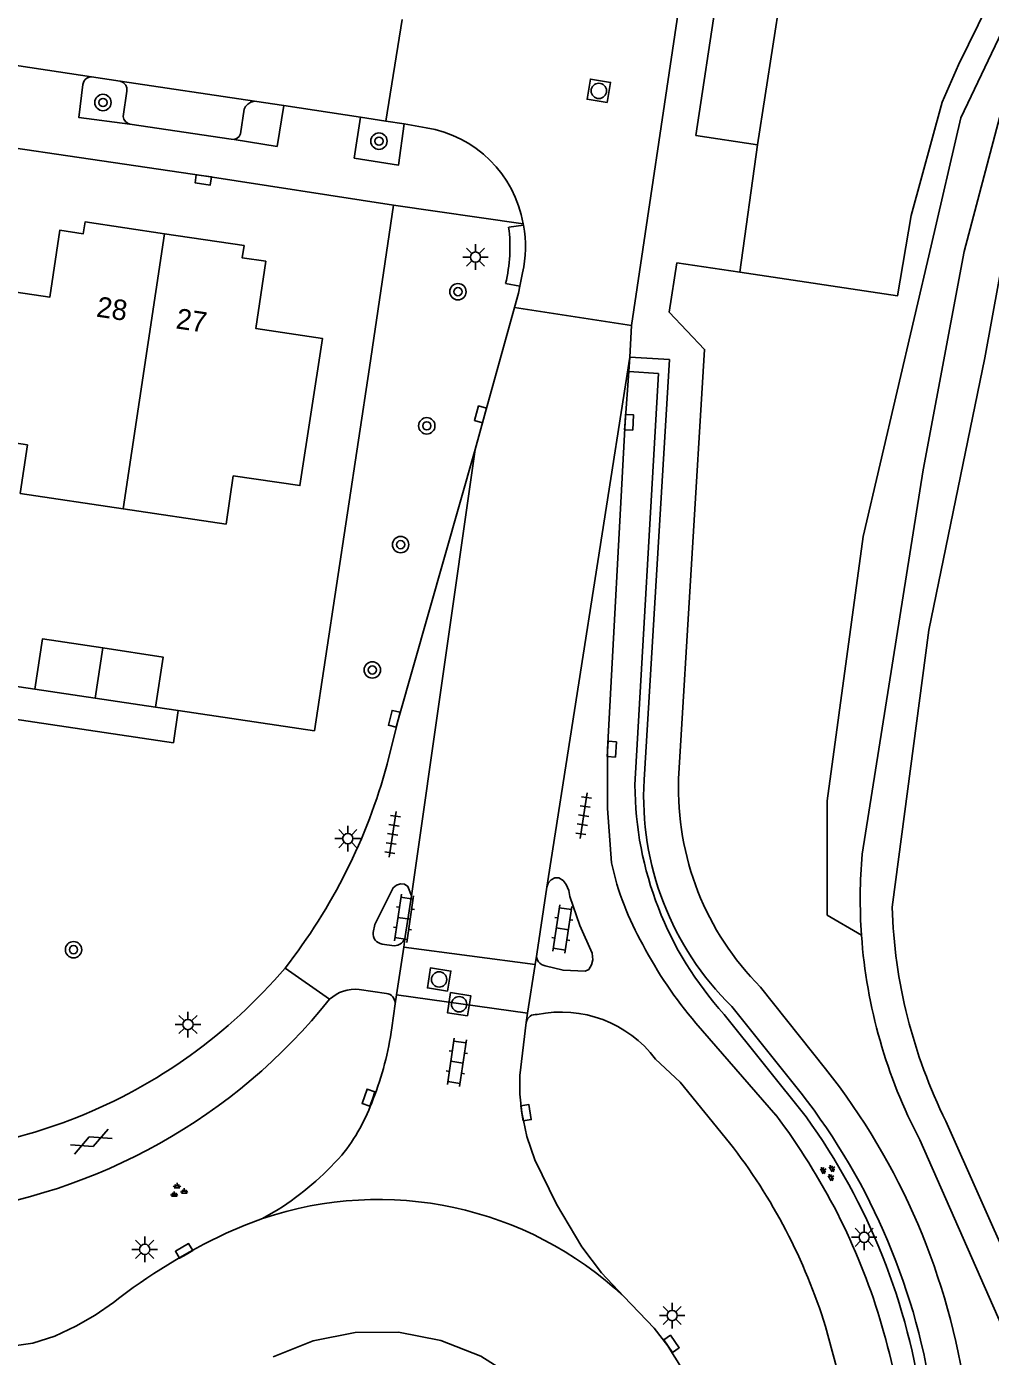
# Model space of a CAD drawing. Extents: x 124000 to 128010, y 398999 to 403000.
# Drawn here: x 126453.3 to 126500.4, y 399372.3 to 399437.3 of the extents above; entities that cross this region are included whole.
import ezdxf

# ---------------------------------------------------------------- set-up
doc = ezdxf.new("R2010")
doc.units = 0
for name, color, linetype in [('gg-afsc-erfafscheiding', 7, 'Continuous'), ('gg-afsc-haag', 7, 'Continuous'), ('gg-afsc-hekwerk', 7, 'Continuous'), ('gg-anno-huisnummerreeks BGT', 7, 'Continuous'), ('gg-bbg-bijgebouw', 7, 'Continuous'), ('gg-bbg-hoofdgebouw', 7, 'Continuous'), ('gg-bbg-tussenscheiding', 7, 'Continuous'), ('gg-knt-verharding', 7, 'Continuous'), ('gg-knt-verharding nz', 7, 'Continuous'), ('gg-kntw-greppel-droge sloot', 7, 'Continuous'), ('gt-grn-groengrens', 7, 'Continuous'), ('gt-grn-weggrens', 7, 'Continuous'), ('gt-symb-boom', 7, 'Continuous'), ('gt-symb-gesloten verharding', 7, 'Continuous'), ('gt-symb-groenvak', 7, 'Continuous'), ('gt-symb-klinker verharding', 7, 'Continuous'), ('gt-symb-kolk', 7, 'Continuous'), ('gt-symb-kolk center center', 7, 'Continuous'), ('gt-symb-lichtmast', 7, 'Continuous'), ('gt-symb-rioolschacht', 7, 'Continuous'), ('gt-symb-tegel verharding', 7, 'Continuous')]:
    doc.layers.add(name, color=color, linetype=linetype)

# ---------------------------------------------------------------- blocks, each defined once
blk = doc.blocks.new('gt0-LMAST')
at = {"layer": 'gt-symb-lichtmast'}
for p, q in [((-0.182, 0.173), (-0.447, 0.438)), ((-0.005, 0.246), (-0.005, 0.621)), ((0.172, 0.173), (0.437, 0.438)), ((-0.255, -0.004), (-0.63, -0.004)), ((-0.182, -0.181), (-0.447, -0.446)), ((-0.005, -0.254), (-0.005, -0.629)), ((0.437, -0.446), (0.172, -0.181)), ((0.245, -0.004), (0.62, -0.004))]:
    blk.add_line(p, q, dxfattribs=at)
blk.add_circle((-0.005, -0.004), 0.25, dxfattribs=at)
blk = doc.blocks.new('gt0-BOOM')
at = {"layer": 'gt-symb-boom'}
for radius in [0.4, 0.2]:
    blk.add_circle((0, 0), radius, dxfattribs=at)
blk = doc.blocks.new('gt0-RS')
at = {"layer": 'gt-symb-rioolschacht'}
blk.add_lwpolyline([(-0.5, -0.5), (0.5, -0.5), (0.5, 0.5), (-0.5, 0.5)], close=True, dxfattribs=at)
blk.add_circle((0, 0), 0.375, dxfattribs=at)
blk = doc.blocks.new('gt0-KOLK')
at = {"layer": 'gt-symb-kolk'}
blk.add_lwpolyline([(0, 0), (0.375, 0), (0.375, 0.4), (-0.375, 0.4), (-0.375, 0), (0, 0)], dxfattribs=at)
blk = doc.blocks.new('gt0-TEG1')
at = {"layer": 'gt-symb-tegel verharding'}
for p, q in [((-1.125, 0), (1.125, 0)), ((-0.9, -0.25), (-0.9, 0.25)), ((-0.45, -0.25), (-0.45, 0.25)), ((0, -0.25), (0, 0.25)), ((0.45, -0.25), (0.45, 0.25)), ((0.9, -0.25), (0.9, 0.25))]:
    blk.add_line(p, q, dxfattribs=at)
blk = doc.blocks.new('gt0-KOLKCC')
at = {"layer": 'gt-symb-kolk center center'}
blk.add_lwpolyline([(-0.375, 0.2), (0.375, 0.2), (0.375, -0.2), (-0.375, -0.2)], close=True, dxfattribs=at)
blk = doc.blocks.new('gt0-KL1')
at = {"layer": 'gt-symb-klinker verharding'}
for p, q in [((-1.15, 0.3), (1.15, 0.3)), ((-1, -0.3), (-1, 0.3)), ((-0.5, 0.3), (-0.5, 0.45)), ((0, -0.3), (0, 0.3)), ((0.5, 0.3), (0.5, 0.45)), ((1, -0.3), (1, 0.3)), ((-1.15, -0.3), (1.15, -0.3)), ((-0.5, -0.45), (-0.5, -0.3)), ((0.5, -0.45), (0.5, -0.3))]:
    blk.add_line(p, q, dxfattribs=at)
blk = doc.blocks.new('gt0-GESVH1')
at = {"layer": 'gt-symb-gesloten verharding'}
for p, q in [((-0.992, -0.261), (0.008, 0.239)), ((0.008, -0.261), (-0.992, 0.239)), ((0.008, 0.239), (1.008, -0.261)), ((1.008, 0.239), (0.008, -0.261))]:
    blk.add_line(p, q, dxfattribs=at)
blk = doc.blocks.new('gt0-GRVAK')
at = {"layer": 'gt-symb-groenvak'}
for p, q in [((-0.11, 0.189), (-0.228, 0.24)), ((-0.182, 0.153), (0.088, 0.153)), ((-0.091, 0.211), (-0.156, 0.322)), ((-0.047, 0.214), (-0.047, 0.393)), ((-0.004, 0.211), (0.061, 0.322)), ((0.015, 0.189), (0.133, 0.24)), ((0.262, -0.052), (0.197, 0.059)), ((0.305, -0.049), (0.305, 0.13)), ((0.349, -0.052), (0.414, 0.059)), ((-0.245, -0.228), (-0.363, -0.177)), ((-0.318, -0.264), (-0.047, -0.264)), ((-0.226, -0.206), (-0.291, -0.095)), ((-0.183, -0.203), (-0.183, -0.024)), ((-0.139, -0.206), (-0.074, -0.095)), ((-0.12, -0.228), (-0.002, -0.177)), ((0.243, -0.074), (0.125, -0.023)), ((0.17, -0.11), (0.441, -0.11)), ((0.368, -0.074), (0.486, -0.023))]:
    blk.add_line(p, q, dxfattribs=at)

msp = doc.modelspace()

# ---------------------------------------------------------------- linework, layer by layer
at = {"layer": 'gg-afsc-erfafscheiding'}
msp.add_line((126460.671, 399403.867), (126459.555, 399404.035), dxfattribs=at)
msp.add_lwpolyline([(126470.023, 399420.653), (126467.322, 399402.88), (126460.671, 399403.867)], dxfattribs=at)
at = {"layer": 'gg-afsc-haag'}
msp.add_line((126471.186, 399428.587), (126470.023, 399420.653), dxfattribs=at)
at = {"layer": 'gg-afsc-hekwerk'}
for p, q in [((126488.986, 399431.538), (126496.257, 399478.208)), ((126488.118, 399425.311), (126488.986, 399431.538)), ((126443.539, 399406.423), (126453.656, 399404.923))]:
    msp.add_line(p, q, dxfattribs=at)
msp.add_lwpolyline([(126500.333, 399481.755), (126501.494, 399476.995), (126502.29, 399472.981), (126506.519, 399458.221), (126507.106, 399454.818), (126507.05, 399452.831), (126505.873, 399449.305), (126502.196, 399442.338), (126498.819, 399435.458), (126498.025, 399433.634), (126496.5, 399428.078), (126495.827, 399424.15), (126488.118, 399425.311)], dxfattribs=at)
at = {"layer": 'gg-bbg-bijgebouw'}
for q in [(126453.656, 399404.923), (126459.555, 399404.035)]:
    msp.add_line((126456.605, 399404.479), q, dxfattribs=at)
for points in [[(126453.656, 399404.923), (126454.027, 399407.376), (126456.977, 399406.932)], [(126459.555, 399404.035), (126459.926, 399406.488), (126456.977, 399406.932)]]:
    msp.add_lwpolyline(points, dxfattribs=at)
at = {"layer": 'gg-bbg-hoofdgebouw'}
for points in [[(126459.998, 399427.195), (126456.11, 399427.772), (126456.026, 399427.19), (126454.872, 399427.361), (126454.386, 399424.089), (126451.408, 399424.538)], [(126457.973, 399413.742), (126463.005, 399412.993), (126463.356, 399415.348), (126466.614, 399414.875), (126467.713, 399422.077), (126464.457, 399422.56), (126464.944, 399425.844), (126463.797, 399426.015), (126463.886, 399426.618), (126459.998, 399427.195)], [(126457.973, 399413.742), (126452.941, 399414.492), (126453.295, 399416.866), (126450.308, 399417.311)]]:
    msp.add_lwpolyline(points, dxfattribs=at)
at = {"layer": 'gg-bbg-tussenscheiding'}
for p, q in [((126459.998, 399427.195), (126457.973, 399413.742)), ((126456.977, 399406.932), (126456.605, 399404.479))]:
    msp.add_line(p, q, dxfattribs=at)
at = {"layer": 'gg-knt-verharding'}
for p, q in [((126485.977, 399431.991), (126496.565, 399502.328)), ((126485.812, 399442.677), (126482.828, 399422.698)), ((126470.825, 399432.703), (126471.611, 399437.669)), ((126449.233, 399435.971), (126456.427, 399434.861)), ((126457.823, 399434.651), (126456.427, 399434.861)), ((126469.581, 399432.893), (126465.829, 399433.462)), ((126470.825, 399432.703), (126469.581, 399432.893)), ((126471.713, 399432.568), (126470.825, 399432.703)), ((126472.785, 399432.378), (126471.713, 399432.568)), ((126488.986, 399431.538), (126485.977, 399431.991)), ((126471.186, 399428.587), (126477.537, 399427.684)), ((126476.823, 399427.516), (126477.549, 399427.614)), ((126477.549, 399427.614), (126477.537, 399427.684)), ((126477.375, 399424.631), (126477.503, 399425.278)), ((126488.118, 399425.311), (126485.041, 399425.774)), ((126477.375, 399424.631), (126476.67, 399424.76)), ((126477.112, 399423.581), (126482.828, 399422.698)), ((126482.828, 399422.698), (126482.749, 399421.151)), ((126478.687, 399395.231), (126482.749, 399421.151)), ((126482.749, 399421.151), (126482.697, 399420.455)), ((126471.42, 399403.42), (126475.183, 399416.642)), ((126472.065, 399394.81), (126475.183, 399416.642)), ((126395.264, 399412.024), (126460.434, 399402.289)), ((126460.671, 399403.867), (126460.434, 399402.289)), ((126470.881, 399401.241), (126471.42, 399403.42)), ((126471.768, 399392.82), (126472.065, 399394.81)), ((126478.193, 399391.95), (126478.687, 399395.231)), ((126471.768, 399392.82), (126471.69, 399392.305)), ((126470.63, 399392.451), (126471.218, 399392.368)), ((126471.69, 399392.305), (126471.335, 399389.961)), ((126477.748, 399389.073), (126478.116, 399391.452)), ((126478.116, 399391.452), (126478.193, 399391.95)), ((126468.069, 399389.749), (126465.891, 399391.277)), ((126469.513, 399390.225), (126470.844, 399390.029)), ((126489.139, 399390.344), (126492.32, 399386.339)), ((126471.103, 399388.356), (126471.269, 399389.526)), ((126471.335, 399389.961), (126471.269, 399389.526)), ((126477.677, 399388.616), (126477.748, 399389.073)), ((126491.118, 399385.162), (126487.729, 399389.392)), ((126489.891, 399384.088), (126485.978, 399388.585)), ((126465.557, 399379.462), (126464.789, 399379.019))]:
    msp.add_line(p, q, dxfattribs=at)
for points in [[(126428.685, 399434.992), (126445.951, 399432.38), (126461.921, 399430.026), (126471.186, 399428.587)], [(126458.302, 399432.55), (126455.81, 399432.872), (126456.009, 399434.492)], [(126456.427, 399434.861), (126456.305, 399434.848), (126456.194, 399434.8)], [(126457.823, 399434.651), (126457.979, 399434.589), (126458.1, 399434.467), (126458.158, 399434.323), (126458.159, 399434.17), (126457.969, 399432.936), (126458.007, 399432.798), (126458.083, 399432.683), (126458.18, 399432.602), (126458.302, 399432.55)], [(126463.409, 399431.809), (126463.546, 399431.865), (126463.647, 399431.956), (126463.71, 399432.079), (126463.897, 399433.289), (126463.962, 399433.424), (126464.063, 399433.539), (126464.221, 399433.635), (126464.402, 399433.674)], [(126465.829, 399433.462), (126465.498, 399431.465), (126463.409, 399431.809)], [(126458.302, 399432.55), (126463.259, 399431.816), (126463.409, 399431.809)], [(126471.713, 399432.568), (126471.437, 399430.552), (126469.276, 399430.892), (126469.581, 399432.893)], [(126485.133, 399400.524), (126486.399, 399421.532), (126484.678, 399423.361), (126485.041, 399425.774)], [(126477.112, 399423.581), (126477.298, 399424.293), (126477.375, 399424.631)], [(126475.183, 399416.642), (126475.637, 399418.306), (126477.112, 399423.581)], [(126483.445, 399400.482), (126484.68, 399421.042), (126482.749, 399421.151)], [(126482.697, 399420.455), (126482.514, 399417.982), (126481.65, 399401.963), (126481.652, 399399.08), (126481.848, 399396.418)], [(126472.065, 399394.81), (126471.885, 399395.272), (126471.722, 399395.372), (126471.532, 399395.389), (126471.334, 399395.335), (126471.177, 399395.202), (126470.28, 399393.399), (126470.196, 399393.014)], [(126478.687, 399395.231), (126478.759, 399395.433), (126478.904, 399395.592), (126479.079, 399395.684), (126479.277, 399395.684), (126479.484, 399395.553), (126479.631, 399395.357), (126479.759, 399395.074), (126479.809, 399394.768), (126480.298, 399393.361), (126480.898, 399391.998), (126480.946, 399391.673), (126480.879, 399391.427), (126480.742, 399391.213), (126480.571, 399391.131), (126479.482, 399391.171), (126478.607, 399391.387)], [(126477.677, 399388.616), (126477.362, 399386.018), (126477.364, 399385.114), (126477.462, 399384.215), (126477.711, 399383.038), (126478.101, 399381.9), (126479.165, 399379.725), (126480.396, 399377.641), (126481.361, 399376.374), (126482.453, 399375.214)], [(126487.624, 399382.733), (126485.206, 399385.7), (126484.006, 399386.823)], [(126464.789, 399379.019), (126463.89, 399378.685), (126463.011, 399378.303)], [(126482.453, 399375.214), (126483.935, 399373.669), (126484.606, 399372.795)], [(126444.743, 399373.084), (126449.217, 399372.431), (126451.397, 399372.622), (126453.565, 399372.926), (126454.637, 399373.274), (126455.653, 399373.76), (126456.601, 399374.294), (126457.497, 399374.911)], [(126465.301, 399372.264), (126467.256, 399373.049), (126469.323, 399373.452), (126471.429, 399373.458), (126473.499, 399373.066), (126475.458, 399372.29), (126477.236, 399371.159)], [(126492.317, 399373.75), (126493.023, 399371.143), (126493.536, 399368.492)]]:
    msp.add_lwpolyline(points, dxfattribs=at)
for centre, radius, start, end in [((126456.406, 399434.463), 0.398, 122.20939, 175.8084), ((126471.86, 399426.689), 5.763, 9.93685, 80.76675), ((126469.532, 399426.538), 7.356, 346.00831, 7.63664), ((126471.651, 399426.562), 5.991, 347.62798, 10.1158), ((126443.768, 399408.588), 28.091, 321.95782, 344.8385), ((126498.838, 399400.039), 13.713, 177.9725, 224.98843), ((126497.853, 399399.675), 14.43, 176.79518, 225.44732), ((126495.748, 399399.471), 14.231, 192.38874, 209.68243), ((126470.715, 399392.965), 0.521, 174.59867, 260.65646), ((126471.232, 399392.912), 0.544, 268.54005, 350.28792), ((126501.539, 399401.895), 20.477, 207.55076, 220.54277), ((126478.692, 399391.883), 0.503, 172.35025, 260.30729), ((126446.168, 399408.016), 25.868, 291.63112, 319.67906), ((126469.317, 399388.393), 1.843, 83.87884, 132.60972), ((126445.866, 399407.499), 28.426, 277.1126, 321.35946), ((126470.803, 399389.563), 0.468, 355.44858, 84.94238), ((126478.158, 399388.521), 0.49, 83.18934, 168.86541), ((126479.379, 399383.325), 5.801, 37.0879, 101.56162), ((126456.955, 399390.185), 14.266, 338.12922, 352.63305), ((126466.312, 399365.74), 33.177, 7.86857, 38.38038), ((126465.931, 399365.528), 31.935, 7.71745, 37.93684), ((126461.338, 399388.005), 9.394, 321.22648, 340.51223), ((126446.168, 399408.017), 25.87, 265.94972, 291.62974), ((126462.641, 399363.717), 34.023, 27.21968, 36.78038), ((126465.317, 399365.363), 28.272, 27.56971, 37.9075), ((126457.246, 399392.305), 15.298, 302.9065, 318.26569), ((126470.449, 399362.391), 17.565, 46.88929, 108.79806), ((126464.273, 399364.735), 32.106, 16.98828, 26.93562), ((126464.344, 399364.959), 29.322, 17.44549, 27.38837), ((126474.901, 399352.797), 28.142, 114.99338, 128.20307), ((126457.497, 399363.08), 39.072, 8.15221, 16.40591), ((126465.179, 399360.098), 23.208, 15.9917, 33.16713)]:
    msp.add_arc(centre, radius, start, end, dxfattribs=at)
at = {"layer": 'gg-knt-verharding nz'}
for p, q in [((126464.402, 399433.674), (126457.823, 399434.651)), ((126465.829, 399433.462), (126464.402, 399433.674))]:
    msp.add_line(p, q, dxfattribs=at)
at = {"layer": 'gg-kntw-greppel-droge sloot'}
for points in [[(126506.747, 399445.694), (126500.97, 399433.415), (126499.102, 399426.329), (126497.089, 399415.642), (126494.109, 399396.846)], [(126495.569, 399394.255), (126497.36, 399407.804), (126500.104, 399421.127), (126501.811, 399430.492)], [(126496.928, 399382.878), (126502.855, 399369.402), (126503.956, 399364.855), (126505.454, 399365.024), (126504.587, 399369.417), (126498.204, 399383.78)]]:
    msp.add_lwpolyline(points, dxfattribs=at)
for centre, radius, start, end in [((126519.293, 399394.646), 25.28, 175.00663, 184.01176), ((126521.071, 399395.101), 25.516, 181.90057, 206.33917), ((126519.215, 399394.644), 25.202, 184.01974, 207.83018)]:
    msp.add_arc(centre, radius, start, end, dxfattribs=at)
at = {"layer": 'gt-grn-groengrens'}
msp.add_line((126491.369, 399383.995), (126487.361, 399389.011), dxfattribs=at)
for points in [[(126502.96, 399481.979), (126502.219, 399480.813), (126504.007, 399473.194), (126506.066, 399464.593), (126507.505, 399459.434), (126508.461, 399454.475), (126508.041, 399451.704), (126506.381, 399447.898), (126502.908, 399441.284), (126500.778, 399436.725), (126498.933, 399432.862), (126497.48, 399426.601), (126494.149, 399412.388), (126492.402, 399399.45), (126492.402, 399393.87), (126494.075, 399392.877)], [(126482.995, 399400.231), (126484.144, 399420.351), (126482.697, 399420.455)]]:
    msp.add_lwpolyline(points, dxfattribs=at)
for centre, radius, start, end in [((126499.845, 399400.328), 16.85, 180.33066, 222.194), ((126465.571, 399365.443), 31.776, 7.62189, 35.72024)]:
    msp.add_arc(centre, radius, start, end, dxfattribs=at)
at = {"layer": 'gt-grn-weggrens'}
for p, q in [((126471.69, 399392.305), (126478.116, 399391.452)), ((126471.335, 399389.961), (126477.748, 399389.073))]:
    msp.add_line(p, q, dxfattribs=at)

# ---------------------------------------------------------------- block references
at = {"layer": 'gt-symb-boom'}
for p in [(126456.985, 399433.613), (126470.482, 399431.722), (126474.344, 399424.358), (126472.82, 399417.798), (126471.538, 399411.986), (126470.157, 399405.857), (126455.547, 399392.174)]:
    msp.add_blockref('gt0-BOOM', p, dxfattribs=at)
at = {"layer": 'gt-symb-gesloten verharding', "rotation": 22.69475559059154}
msp.add_blockref('gt0-GESVH1', (126456.403, 399382.793), dxfattribs=at)
at = {"layer": 'gt-symb-groenvak', "rotation": -59.3310733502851}
msp.add_blockref('gt0-GRVAK', (126492.456, 399381.311), dxfattribs=at)
at = {"layer": 'gt-symb-groenvak'}
msp.add_blockref('gt0-GRVAK', (126460.654, 399380.374), dxfattribs=at)
at = {"layer": 'gt-symb-klinker verharding'}
for p, rotation in [((126471.708, 399393.708), 81.54573827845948), ((126479.449, 399393.192), 81.54573827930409), ((126474.291, 399386.67), 81.54573827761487)]:
    msp.add_blockref('gt0-KL1', p, dxfattribs=dict(at, rotation=rotation))
at = {"layer": 'gt-symb-kolk'}
for p, rotation in [((126461.921, 399430.026), 171.61767595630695), ((126475.637, 399418.306), 74.38603977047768), ((126482.514, 399417.982), -92.97967378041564), ((126471.42, 399403.42), 76.1165819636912), ((126470.157, 399384.87), 70.91275549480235), ((126477.471, 399384.174), -80.79203094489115), ((126461.051, 399377.265), 30.00072778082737), ((126484.618, 399372.779), -54.84846035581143)]:
    msp.add_blockref('gt0-KOLK', p, dxfattribs=dict(at, rotation=rotation))
at = {"layer": 'gt-symb-kolk center center', "rotation": -94.01217115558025}
msp.add_blockref('gt0-KOLKCC', (126481.866, 399401.986), dxfattribs=at)
at = {"layer": 'gt-symb-lichtmast'}
for p in [(126475.204, 399426.057), (126468.959, 399397.61), (126461.147, 399388.514), (126494.208, 399378.11), (126459.031, 399377.52), (126484.821, 399374.282)]:
    msp.add_blockref('gt0-LMAST', p, dxfattribs=at)
at = {"layer": 'gt-symb-rioolschacht'}
for p, rotation in [((126481.232, 399434.183), 80.85075911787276), ((126473.422, 399390.717), 80.84860398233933), ((126474.401, 399389.507), 81.02737338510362)]:
    msp.add_blockref('gt0-RS', p, dxfattribs=dict(at, rotation=rotation))
at = {"layer": 'gt-symb-tegel verharding'}
for p, rotation in [((126480.491, 399398.731), 81.31914941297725), ((126471.15, 399397.814), 81.31914941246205)]:
    msp.add_blockref('gt0-TEG1', p, dxfattribs=dict(at, rotation=rotation))

# ---------------------------------------------------------------- texts
at = {"layer": 'gg-anno-huisnummerreeks BGT'}
for s, p in [('28', (126456.625, 399423.145)), ('27', (126460.513, 399422.568))]:
    msp.add_text(s, height=1, rotation=351.6, dxfattribs=at).set_placement(p)

doc.saveas('drawing.dxf')
